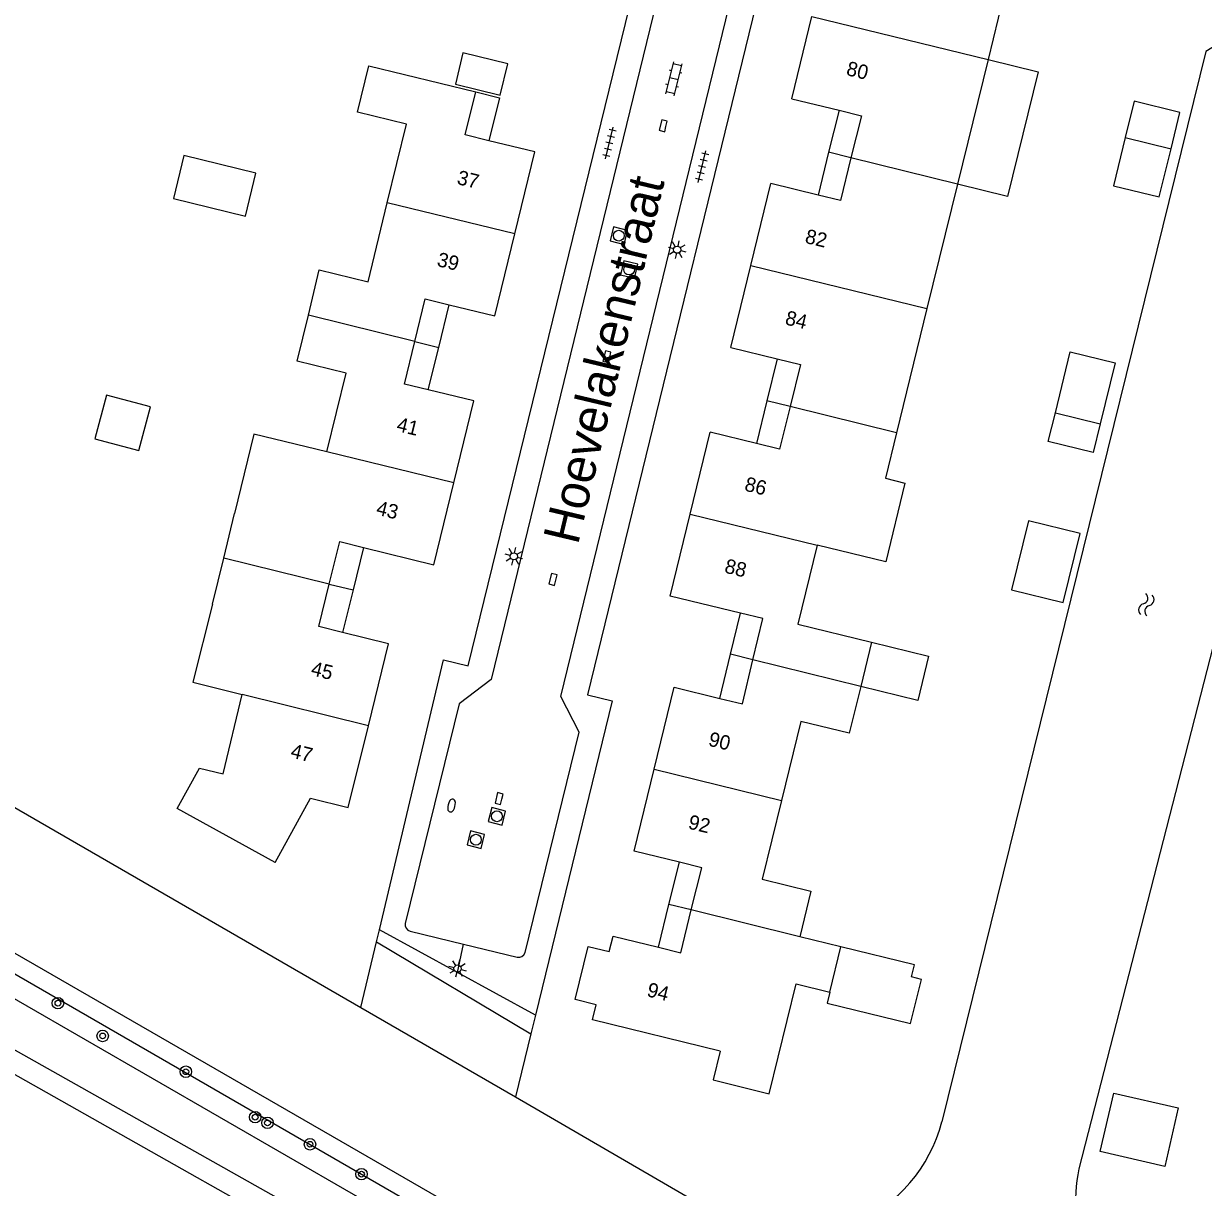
# Model space of a CAD drawing. Extents: x 128000 to 131008, y 398996 to 402500.
# Drawn here: x 128094.7 to 128176.7, y 399231.8 to 399312.6 of the extents above; entities that cross this region are included whole.
import ezdxf

# ---------------------------------------------------------------- set-up
doc = ezdxf.new("R2010")
doc.units = 0
for name, color, linetype in [('gg-afsc-erfafscheiding', 7, 'Continuous'), ('gg-anno-huisnummerreeks BGT', 7, 'Continuous'), ('gg-anno-openbare ruimte label', 7, 'Continuous'), ('gg-bbg-gedigitaliseerde bebouwing', 7, 'Continuous'), ('gg-bbg-gedigitaliseerde bijgebouw', 7, 'Continuous'), ('gg-bbg-hoofdgebouw', 7, 'Continuous'), ('gg-bbg-luifel en loopbrug', 7, 'Continuous'), ('gg-bbg-tussenscheiding', 7, 'Continuous'), ('gg-knt-BGT kruinlijn', 7, 'Continuous'), ('gg-knt-bovenkant onderkant talud', 7, 'Continuous'), ('gg-knt-verharding', 7, 'Continuous'), ('gg-kntw-beschoeiing', 7, 'Continuous'), ('gt-grn-groengrens', 7, 'Continuous'), ('gt-grn-vlakafsluiter', 7, 'Continuous'), ('gt-grn-weggrens', 7, 'Continuous'), ('gt-symb-boom', 7, 'Continuous'), ('gt-symb-brandkraan', 7, 'Continuous'), ('gt-symb-klinker verharding', 7, 'Continuous'), ('gt-symb-kolk', 7, 'Continuous'), ('gt-symb-lichtmast', 7, 'Continuous'), ('gt-symb-rioolschacht', 7, 'Continuous'), ('gt-symb-tegel verharding', 7, 'Continuous'), ('gt-symb-watersymbool', 7, 'Continuous')]:
    doc.layers.add(name, color=color, linetype=linetype)

# ---------------------------------------------------------------- blocks, each defined once
blk = doc.blocks.new('gt0-WA')
at = {"layer": 'gt-symb-watersymbool'}
for centre, start, end in [((-0.323, 0.022), 28.07249, 151.92751), ((0.427, 0.422), 208.07248, 331.92751), ((-0.323, -0.428), 28.07249, 151.92751), ((0.427, -0.028), 208.07248, 331.92751)]:
    blk.add_arc(centre, 0.425, start, end, dxfattribs=at)
blk = doc.blocks.new('gt0-TEG1')
at = {"layer": 'gt-symb-tegel verharding'}
for p, q in [((-1.125, 0), (1.125, 0)), ((-0.9, -0.25), (-0.9, 0.25)), ((-0.45, -0.25), (-0.45, 0.25)), ((0, -0.25), (0, 0.25)), ((0.45, -0.25), (0.45, 0.25)), ((0.9, -0.25), (0.9, 0.25))]:
    blk.add_line(p, q, dxfattribs=at)
blk = doc.blocks.new('gt0-KOLK')
at = {"layer": 'gt-symb-kolk'}
blk.add_lwpolyline([(0, 0), (0.375, 0), (0.375, 0.4), (-0.375, 0.4), (-0.375, 0), (0, 0)], dxfattribs=at)
blk = doc.blocks.new('gt0-KL1')
at = {"layer": 'gt-symb-klinker verharding'}
for p, q in [((-1.15, 0.3), (1.15, 0.3)), ((-1, -0.3), (-1, 0.3)), ((-0.5, 0.3), (-0.5, 0.45)), ((0, -0.3), (0, 0.3)), ((0.5, 0.3), (0.5, 0.45)), ((1, -0.3), (1, 0.3)), ((-1.15, -0.3), (1.15, -0.3)), ((-0.5, -0.45), (-0.5, -0.3)), ((0.5, -0.45), (0.5, -0.3))]:
    blk.add_line(p, q, dxfattribs=at)
blk = doc.blocks.new('gt0-RS')
at = {"layer": 'gt-symb-rioolschacht'}
blk.add_lwpolyline([(-0.5, -0.5), (0.5, -0.5), (0.5, 0.5), (-0.5, 0.5)], close=True, dxfattribs=at)
blk.add_circle((0, 0), 0.375, dxfattribs=at)
blk = doc.blocks.new('gt0-LMAST')
at = {"layer": 'gt-symb-lichtmast'}
for p, q in [((-0.182, 0.173), (-0.447, 0.438)), ((-0.005, 0.246), (-0.005, 0.621)), ((0.172, 0.173), (0.437, 0.438)), ((-0.255, -0.004), (-0.63, -0.004)), ((-0.182, -0.181), (-0.447, -0.446)), ((-0.005, -0.254), (-0.005, -0.629)), ((0.437, -0.446), (0.172, -0.181)), ((0.245, -0.004), (0.62, -0.004))]:
    blk.add_line(p, q, dxfattribs=at)
blk.add_circle((-0.005, -0.004), 0.25, dxfattribs=at)
blk = doc.blocks.new('gt0-BR')
at = {"layer": 'gt-symb-brandkraan'}
for centre, radius, start, end in [((-0.244, 0), 0.206, 107.56694, 252.43307), ((0.599, -2.664), 3, 106.89205, 107.56694), ((0, -0.691), 0.938, 73.10799, 106.89205), ((-0.599, -2.664), 3, 72.43309, 73.10799), ((0.244, 0), 0.206, 287.56695, 72.43309), ((0.599, 2.664), 3, 252.43307, 253.10797), ((0, 0.691), 0.938, 253.10797, 286.89206), ((-0.599, 2.664), 3, 286.89206, 287.56695)]:
    blk.add_arc(centre, radius, start, end, dxfattribs=at)
blk = doc.blocks.new('gt0-BOOM')
at = {"layer": 'gt-symb-boom'}
for radius in [0.4, 0.2]:
    blk.add_circle((0, 0), radius, dxfattribs=at)

msp = doc.modelspace()

# ---------------------------------------------------------------- linework, layer by layer
at = {"layer": 'gg-afsc-erfafscheiding'}
for p, q in [((128119.249, 399248.833), (128119.45, 399249.68)), ((128118.166, 399244.277), (128119.249, 399248.833))]:
    msp.add_line(p, q, dxfattribs=at)
at = {"layer": 'gg-bbg-gedigitaliseerde bebouwing'}
for p, q in [((128163.87, 399318.82), (128161.74, 399310.133)), ((128161.74, 399310.133), (128159.618, 399301.48)), ((128159.618, 399301.48), (128157.477, 399292.841)), ((128157.477, 399292.841), (128155.382, 399284.198)), ((128155.382, 399284.198), (128154.608, 399281.042)), ((128108.629, 399275.496), (128109.384, 399278.606)), ((128107.851, 399272.29), (128108.629, 399275.496)), ((128153.647, 399269.647), (128152.894, 399266.578)), ((128151.516, 399248.493), (128148.654, 399249.196)), ((128150.741, 399245.337), (128151.516, 399248.493)), ((128143.123, 399241.231), (128134.25, 399243.41))]:
    msp.add_line(p, q, dxfattribs=at)
for points in [[(128119.996, 399300.179), (128121.324, 399305.648), (128117.924, 399306.474), (128118.705, 399309.69), (128126.138, 399307.882)], [(128114.51, 399292.374), (128115.272, 399295.512), (128118.663, 399294.688), (128119.996, 399300.179)], [(128115.801, 399282.871), (128117.132, 399288.351), (128113.734, 399289.177), (128114.51, 399292.374)], [(128115.801, 399282.871), (128110.726, 399284.109), (128109.384, 399278.606)], [(128154.608, 399281.042), (128155.965, 399280.712), (128154.631, 399275.231), (128149.875, 399276.389)], [(128149.875, 399276.389), (128148.53, 399270.902), (128153.647, 399269.647)], [(128107.851, 399272.29), (128106.495, 399266.888), (128109.921, 399266.028)], [(128112.2, 399254.35), (128105.4, 399258.11), (128106.948, 399260.903), (128108.58, 399260.507), (128109.921, 399266.028)], [(128152.894, 399266.578), (128152.097, 399263.327), (128148.728, 399264.153), (128147.384, 399258.668)], [(128147.384, 399258.668), (128146.039, 399253.182), (128149.427, 399252.351), (128148.654, 399249.196)], [(128143.123, 399241.231), (128142.634, 399239.241), (128146.522, 399238.285), (128148.396, 399245.913), (128150.741, 399245.337)]]:
    msp.add_lwpolyline(points, dxfattribs=at)
at = {"layer": 'gg-bbg-gedigitaliseerde bijgebouw'}
for p, q in [((128171.894, 399307.237), (128171.275, 399304.712)), ((128171.275, 399304.712), (128174.451, 399303.933)), ((128165.925, 399283.587), (128166.417, 399285.594)), ((128166.417, 399285.594), (128169.536, 399284.829))]:
    msp.add_line(p, q, dxfattribs=at)
for points in [[(128125.254, 399310.593), (128124.725, 399308.43), (128127.841, 399307.668), (128128.37, 399309.831), (128125.254, 399310.593)], [(128174.451, 399303.933), (128175.07, 399306.458), (128171.894, 399307.237)], [(128169.536, 399284.829), (128169.044, 399282.822), (128165.925, 399283.587)]]:
    msp.add_lwpolyline(points, dxfattribs=at)
at = {"layer": 'gg-bbg-hoofdgebouw'}
for p, q in [((128148.11, 399307.41), (128149.5, 399313.115)), ((128148.11, 399307.41), (128151.385, 399306.607)), ((128145.26, 399295.825), (128146.65, 399301.52)), ((128149.925, 399300.717), (128146.65, 399301.52)), ((128127.46, 399292.32), (128128.85, 399298.02)), ((128143.87, 399290.13), (128145.26, 399295.825)), ((128124.298, 399293.093), (128127.46, 399292.32)), ((128143.87, 399290.13), (128147.093, 399289.339)), ((128126.01, 399286.42), (128122.843, 399287.183)), ((128124.62, 399280.72), (128126.01, 399286.42)), ((128141.04, 399278.545), (128142.43, 399284.24)), ((128145.648, 399283.451), (128142.43, 399284.24)), ((128134.25, 399243.41), (128134.512, 399244.472))]:
    msp.add_line(p, q, dxfattribs=at)
for points in [[(128127.061, 399304.492), (128125.409, 399304.893), (128126.138, 399307.882)], [(128151.385, 399306.607), (128152.937, 399306.226), (128152.213, 399303.306)], [(128128.85, 399298.02), (128130.24, 399303.72), (128127.061, 399304.492)], [(128152.213, 399303.306), (128151.477, 399300.336), (128149.925, 399300.717)], [(128121.91, 399290.55), (128122.627, 399293.501), (128124.298, 399293.093)], [(128122.843, 399287.183), (128121.189, 399287.582), (128121.91, 399290.55)], [(128147.093, 399289.339), (128148.697, 399288.946), (128147.982, 399286.023)], [(128147.982, 399286.023), (128147.257, 399283.056), (128145.648, 399283.451)], [(128118.35, 399276.231), (128123.23, 399275.02), (128124.62, 399280.72)], [(128144.531, 399271.68), (128139.65, 399272.85), (128141.04, 399278.545)], [(128115.965, 399273.691), (128116.7, 399276.641), (128118.35, 399276.231)], [(128116.881, 399270.333), (128115.23, 399270.741), (128115.965, 399273.691)], [(128145.399, 399268.437), (128146.086, 399271.308), (128144.531, 399271.68)], [(128118.68, 399263.855), (128120.09, 399269.54), (128116.881, 399270.333)], [(128143.11, 399265.752), (128144.666, 399265.377), (128145.399, 399268.437)], [(128138.53, 399260.83), (128139.92, 399266.52), (128143.11, 399265.752)], [(128112.2, 399254.35), (128114.67, 399258.81), (128117.27, 399258.17), (128118.68, 399263.855)], [(128140.289, 399254.368), (128137.14, 399255.14), (128138.53, 399260.83)], [(128141.118, 399251.053), (128141.843, 399253.986), (128140.289, 399254.368)], [(128138.83, 399248.461), (128140.383, 399248.076), (128141.118, 399251.053)], [(128135.423, 399248.157), (128135.69, 399249.24), (128138.83, 399248.461)], [(128134.512, 399244.472), (128133.052, 399244.833), (128133.955, 399248.52), (128135.423, 399248.157)]]:
    msp.add_lwpolyline(points, dxfattribs=at)
at = {"layer": 'gg-bbg-luifel en loopbrug'}
for p, q in [((128151.385, 399306.607), (128150.661, 399303.687)), ((128150.661, 399303.687), (128149.925, 399300.717)), ((128152.213, 399303.306), (128150.661, 399303.687)), ((128123.57, 399290.138), (128124.298, 399293.093)), ((128121.91, 399290.55), (128123.57, 399290.138)), ((128122.843, 399287.183), (128123.57, 399290.138)), ((128147.093, 399289.339), (128146.376, 399286.416)), ((128146.376, 399286.416), (128145.648, 399283.451)), ((128147.982, 399286.023), (128146.376, 399286.416)), ((128118.35, 399276.231), (128117.616, 399273.282)), ((128115.965, 399273.691), (128117.616, 399273.282)), ((128117.616, 399273.282), (128116.881, 399270.333)), ((128143.846, 399268.82), (128144.531, 399271.68)), ((128143.11, 399265.752), (128143.846, 399268.82)), ((128145.399, 399268.437), (128143.846, 399268.82)), ((128139.565, 399251.436), (128140.289, 399254.368)), ((128138.83, 399248.461), (128139.565, 399251.436)), ((128141.118, 399251.053), (128139.565, 399251.436))]:
    msp.add_line(p, q, dxfattribs=at)
for points in [[(128161.74, 399310.133), (128165.211, 399309.282), (128163.089, 399300.629), (128159.618, 399301.48)], [(128126.138, 399307.882), (128127.79, 399307.48), (128127.061, 399304.492)], [(128171.275, 399304.712), (128170.454, 399301.366), (128173.631, 399300.587), (128174.451, 399303.933)], [(128105.868, 399303.457), (128105.143, 399300.468), (128110.132, 399299.257), (128110.858, 399302.246), (128105.868, 399303.457)], [(128166.417, 399285.594), (128167.455, 399289.826), (128170.574, 399289.061), (128169.536, 399284.829)], [(128100.492, 399286.825), (128099.677, 399283.779), (128102.723, 399282.965), (128103.538, 399286.011), (128100.492, 399286.825)], [(128164.545, 399278.092), (128163.37, 399273.301), (128166.956, 399272.422), (128168.131, 399277.213), (128164.545, 399278.092)], [(128153.647, 399269.647), (128157.6, 399268.677), (128156.848, 399265.608), (128152.894, 399266.578)], [(128157.105, 399246.229), (128156.414, 399246.398), (128156.621, 399247.242), (128151.516, 399248.493)], [(128150.741, 399245.337), (128150.556, 399244.583), (128156.353, 399243.163), (128157.105, 399246.229)], [(128170.469, 399238.336), (128174.946, 399237.309), (128174.012, 399233.237), (128169.535, 399234.263), (128170.469, 399238.336)]]:
    msp.add_lwpolyline(points, dxfattribs=at)
at = {"layer": 'gg-bbg-tussenscheiding'}
for p, q in [((128149.5, 399313.115), (128161.74, 399310.133)), ((128159.618, 399301.48), (128152.213, 399303.306)), ((128128.85, 399298.02), (128119.996, 399300.179)), ((128145.26, 399295.825), (128157.477, 399292.841)), ((128121.91, 399290.55), (128114.51, 399292.374)), ((128155.382, 399284.198), (128147.982, 399286.023)), ((128124.62, 399280.72), (128115.801, 399282.871)), ((128141.04, 399278.545), (128149.875, 399276.389)), ((128115.965, 399273.691), (128108.629, 399275.496)), ((128152.894, 399266.578), (128145.399, 399268.437)), ((128118.68, 399263.855), (128109.921, 399266.028)), ((128138.53, 399260.83), (128147.384, 399258.668)), ((128148.654, 399249.196), (128141.118, 399251.053))]:
    msp.add_line(p, q, dxfattribs=at)
at = {"layer": 'gg-knt-BGT kruinlijn'}
msp.add_line((128119.249, 399248.833), (128129.974, 399242.445), dxfattribs=at)
at = {"layer": 'gg-knt-bovenkant onderkant talud'}
msp.add_line((128056.572, 399268.252), (128160.262, 399208.444), dxfattribs=at)
at = {"layer": 'gg-knt-verharding'}
for p, q in [((128124.87, 399246.715), (128119.45, 399249.68)), ((128121.58, 399249.58), (128125.3, 399248.675)), ((128125.3, 399248.675), (128129.02, 399247.77)), ((128130.29, 399243.75), (128124.87, 399246.715))]:
    msp.add_line(p, q, dxfattribs=at)
for points in [[(128119.45, 399249.68), (128123.91, 399268.44), (128125.62, 399268.02), (128140.46, 399328.65)], [(128142.14, 399328.242), (128127.21, 399267.07), (128124.98, 399265.38), (128121.241, 399250.12)], [(128129.57, 399248.09), (128133.32, 399263.41), (128132.06, 399265.89), (128146.964, 399327.071)], [(128148.7, 399326.65), (128133.9, 399266), (128135.61, 399265.58), (128130.29, 399243.75)]]:
    msp.add_lwpolyline(points, dxfattribs=at)
for centre, radius, start, end in [((128121.699, 399250.031), 0.467, 169.0433, 255.19608), ((128129.111, 399248.245), 0.484, 259.11365, 341.26959)]:
    msp.add_arc(centre, radius, start, end, dxfattribs=at)
at = {"layer": 'gg-kntw-beschoeiing'}
for p, q in [((128068.13, 399273.181), (128118.166, 399244.277)), ((128057.219, 399269.29), (128163.607, 399208.016)), ((128118.166, 399244.277), (128128.915, 399238.067)), ((128128.915, 399238.067), (128143.179, 399229.788))]:
    msp.add_line(p, q, dxfattribs=at)
for points in [[(128180.171, 399312.447), (128179.86, 399312.52), (128176.86, 399310.69), (128158.527, 399236.332)], [(128179.48, 399277.937), (128178.67, 399274.45), (128168.043, 399233.066)]]:
    msp.add_lwpolyline(points, dxfattribs=at)
for centre, radius, start, end in [((128148.333, 399238.97), 10.53, 240.69305, 345.4913), ((128178.516, 399230.866), 10.702, 168.13416, 203.24463)]:
    msp.add_arc(centre, radius, start, end, dxfattribs=at)
at = {"layer": 'gt-grn-groengrens'}
for points in [[(128167.748, 399199.584), (128159.414, 399203.694), (128149.564, 399205.823), (128134.089, 399213.917), (128126.601, 399220.989), (128122.699, 399225.206), (128093.477, 399241.685), (128080.391, 399250.151), (128071.404, 399253.201), (128061.928, 399257.489), (128053.915, 399261.167), (128057.07, 399266.233), (128159.519, 399207.141)], [(128051.744, 399260.514), (128061.306, 399256.124), (128070.852, 399251.804), (128079.733, 399248.791), (128092.701, 399240.401), (128121.758, 399224.014), (128125.535, 399219.933), (128133.21, 399212.684), (128149.048, 399204.4), (128158.917, 399202.267), (128171.403, 399196.108)]]:
    msp.add_lwpolyline(points, dxfattribs=at)
at = {"layer": 'gt-grn-vlakafsluiter'}
for p, q in [((128130.29, 399243.75), (128129.974, 399242.445)), ((128129.974, 399242.445), (128128.915, 399238.067))]:
    msp.add_line(p, q, dxfattribs=at)
at = {"layer": 'gt-grn-weggrens'}
msp.add_line((128124.87, 399246.715), (128125.3, 399248.675), dxfattribs=at)

# ---------------------------------------------------------------- block references
at = {"layer": 'gt-symb-boom'}
for p in [(128097.109, 399244.574), (128100.218, 399242.301), (128106, 399239.814), (128110.814, 399236.655), (128111.67, 399236.259), (128114.624, 399234.773), (128118.204, 399232.699)]:
    msp.add_blockref('gt0-BOOM', p, dxfattribs=at)
at = {"layer": 'gt-symb-brandkraan', "rotation": 76.28353067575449}
msp.add_blockref('gt0-BR', (128124.459, 399258.307), dxfattribs=at)
at = {"layer": 'gt-symb-klinker verharding', "rotation": 76.28353067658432}
msp.add_blockref('gt0-KL1', (128139.915, 399308.797), dxfattribs=at)
at = {"layer": 'gt-symb-kolk'}
for p, rotation in [((128139.36, 399305.484), 76.22785456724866), ((128135.45, 399289.443), 76.22785456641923), ((128131.7, 399273.968), 76.22785456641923), ((128127.961, 399258.743), 76.22785456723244)]:
    msp.add_blockref('gt0-KOLK', p, dxfattribs=dict(at, rotation=rotation))
at = {"layer": 'gt-symb-lichtmast'}
for p, rotation in [((128140.136, 399296.929), 76.22785456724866), ((128128.783, 399275.625), 76.22785456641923), ((128124.875, 399246.988), 76.22785456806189)]:
    msp.add_blockref('gt0-LMAST', p, dxfattribs=dict(at, rotation=rotation))
at = {"layer": 'gt-symb-rioolschacht'}
for p, rotation in [((128136.077, 399297.899), 76.2835306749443), ((128136.795, 399295.544), 76.28353067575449), ((128127.615, 399257.559), 76.28353067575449), ((128126.153, 399255.934), 76.28353067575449)]:
    msp.add_blockref('gt0-RS', p, dxfattribs=dict(at, rotation=rotation))
at = {"layer": 'gt-symb-tegel verharding'}
for p, rotation in [((128135.431, 399304.339), 76.2835306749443), ((128141.871, 399302.694), 76.28353067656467)]:
    msp.add_blockref('gt0-TEG1', p, dxfattribs=dict(at, rotation=rotation))
at = {"layer": 'gt-symb-watersymbool', "rotation": -104.41126503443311}
msp.add_blockref('gt0-WA', (128172.752, 399272.308), dxfattribs=at)

# ---------------------------------------------------------------- texts
at = {"layer": 'gg-anno-huisnummerreeks BGT'}
for s, rotation, p in [('80', 346.3, (128151.831, 399309.067)), ('37', 346.3, (128124.781, 399301.494)), ('82', 346.3, (128148.963, 399297.407)), ('39', 346.3, (128123.392, 399295.798)), ('84', 346.3, (128147.581, 399291.744)), ('41', 346.3, (128120.586, 399284.337)), ('86', 346.3, (128144.76, 399280.195)), ('43', 346.3, (128119.17, 399278.533)), ('88', 346.3, (128143.37, 399274.5)), ('45', 346.1, (128114.633, 399267.38)), ('90', 346.3, (128142.25, 399262.477)), ('47', 346.1, (128113.214, 399261.657)), ('92', 346.3, (128140.843, 399256.719)), ('94', 346.1, (128137.979, 399245.068))]:
    msp.add_text(s, height=1, rotation=rotation, dxfattribs=at).set_placement(p)
at = {"layer": 'gg-anno-openbare ruimte label'}
msp.add_text('Hoevelakenstraat', height=2.5, rotation=76.6, dxfattribs=at).set_placement((128133.241, 399276.358))

doc.saveas('drawing.dxf')
